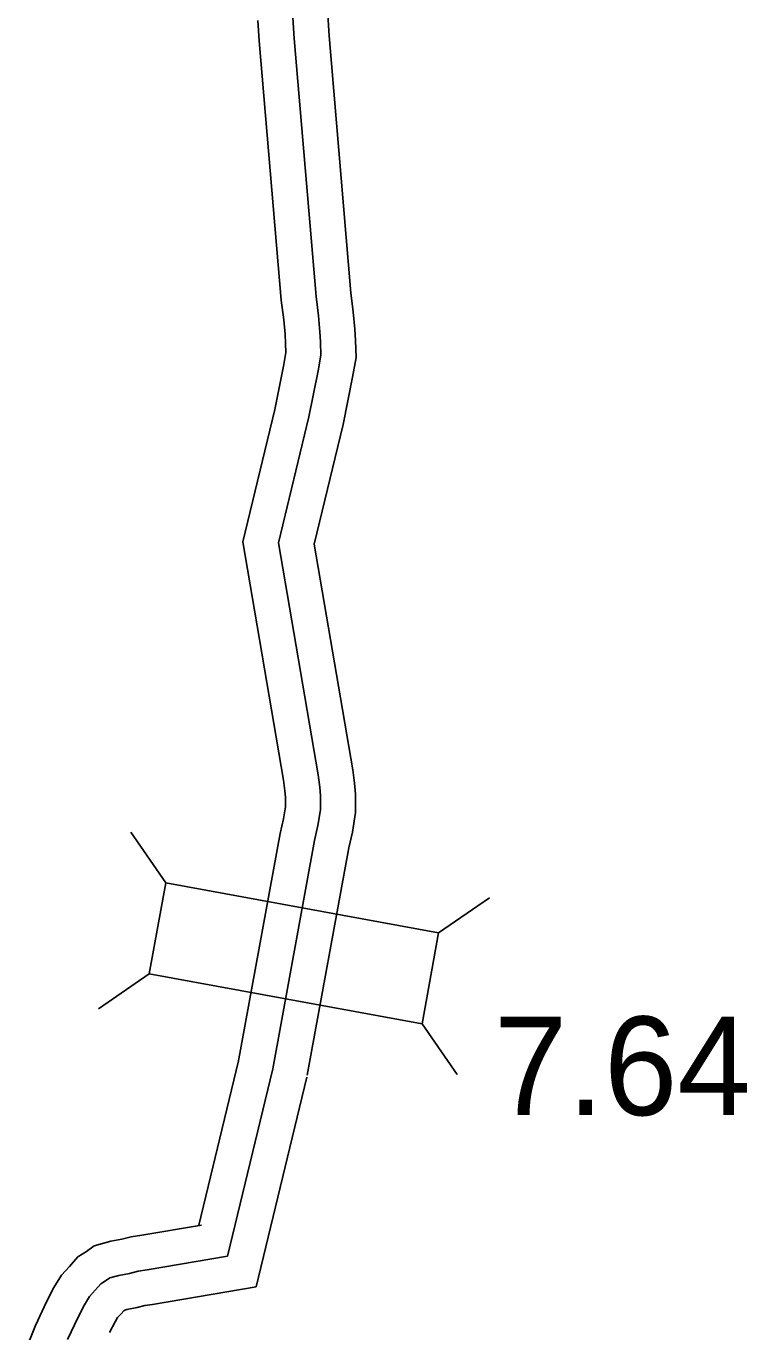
# Model space of a CAD drawing. Extents: x 31699 to 244310, y -8841 to 11474.
# Drawn here: x 149332.2 to 149537.9, y 19.7 to 392.6 of the extents above; entities that cross this region are included whole.
import ezdxf

# ---------------------------------------------------------------- set-up
doc = ezdxf.new("R2010")
doc.units = 0
for name, color, linetype in [('B_Logo', 7, 'Continuous'), ('Level 55', 7, 'Continuous'), ('R_XS_EARTHWORK_STAGE1', 7, 'Continuous'), ('R_XS_EARTHWORK_STAGE2', 7, 'Continuous'), ('S_WALL', 7, 'Continuous')]:
    doc.layers.add(name, color=color, linetype=linetype)

msp = doc.modelspace()

# ---------------------------------------------------------------- linework, layer by layer
at = {"layer": 'B_Logo'}
for points in [[(149408.31, 395.04), (149408.71, 389.1), (149414.93, 315.39), (149415.64, 309.86), (149416.06, 305.33), (149416.22, 302.4), (149416.34, 298.66), (149415.56, 294.15), (149412.92, 280.97), (149404.24, 244.99), (149415.55, 178.73), (149415.99, 175.27), (149416.21, 172.8), (149416.21, 168.79), (149415.49, 164.29), (149414.5, 159.98), (149402.58, 94.76)], [(149402.58, 94.76), (149389.69, 41.31)], [(149389.69, 41.31), (149366.72, 37.38), (149364.13, 37.01), (149361.68, 36.37), (149358.63, 35.8), (149356.04, 35.09), (149355.12, 34.41), (149353.54, 33.39), (149351.9, 31.56), (149350.26, 29.8), (149348.83, 27.44), (149347.02, 23.88), (149343.98, 17.49)]]:
    msp.add_lwpolyline(points, dxfattribs=at)
at = {"layer": 'Level 55'}
for points in [[(149418.28, 395.84), (149418.68, 389.85), (149424.87, 316.45), (149425.58, 310.96), (149426.03, 306.06), (149426.21, 302.84), (149426.37, 297.95), (149425.39, 292.31), (149422.69, 278.81), (149414.45, 244.65), (149425.44, 180.21), (149425.94, 176.34), (149426.21, 173.23), (149426.21, 168), (149425.31, 162.38), (149424.29, 157.96), (149412.41, 92.96)], [(149398.34, 394.24), (149398.74, 388.35), (149404.98, 314.32), (149405.7, 308.76), (149406.08, 304.6), (149406.23, 301.95), (149406.31, 299.36), (149405.73, 295.99), (149403.16, 283.12), (149394.04, 245.34), (149405.66, 177.25), (149406.05, 174.19), (149406.21, 172.37), (149406.21, 169.59), (149405.67, 166.2), (149404.7, 162), (149392.74, 96.56)], [(149392.85, 97.1), (149381.52, 50.1)], [(149412.3, 92.41), (149397.87, 32.57)]]:
    msp.add_lwpolyline(points, dxfattribs=at)
at = {"layer": 'R_XS_EARTHWORK_STAGE1'}
for p, q in [((149372.03, 147.9), (149362.03, 162.38)), ((149449.94, 133.66), (149464.42, 143.67)), ((149367.29, 121.93), (149352.81, 111.93)), ((149445.2, 107.69), (149455.2, 93.21))]:
    msp.add_line(p, q, dxfattribs=at)
msp.add_lwpolyline([(149367.29, 121.93), (149445.2, 107.69), (149449.94, 133.66), (149372.03, 147.9)], close=True, dxfattribs=at)
at = {"layer": 'R_XS_EARTHWORK_STAGE2'}
for points in [[(149382.2, 50.18), (149365.17, 47.26), (149362.16, 46.83), (149359.49, 46.14), (149356.38, 45.55), (149351.61, 44.25), (149349.43, 42.64), (149346.98, 41.06), (149344.52, 38.31), (149342.24, 35.87), (149340.09, 32.31), (149338.04, 28.29), (149334.81, 21.49), (149332.18, 14.86)], [(149397.87, 32.57), (149368.28, 27.5), (149366.1, 27.19), (149363.87, 26.61), (149360.88, 26.04), (149360.4, 25.91), (149360.09, 25.72), (149359.28, 24.81), (149358.28, 23.73), (149357.57, 22.58), (149355.99, 19.46)]]:
    msp.add_lwpolyline(points, dxfattribs=at)

# ---------------------------------------------------------------- texts
at = {"layer": 'S_WALL'}
msp.add_text('7.64', height=28.16, dxfattribs=at).set_placement((149465.74, 81.57))

doc.saveas('drawing.dxf')
